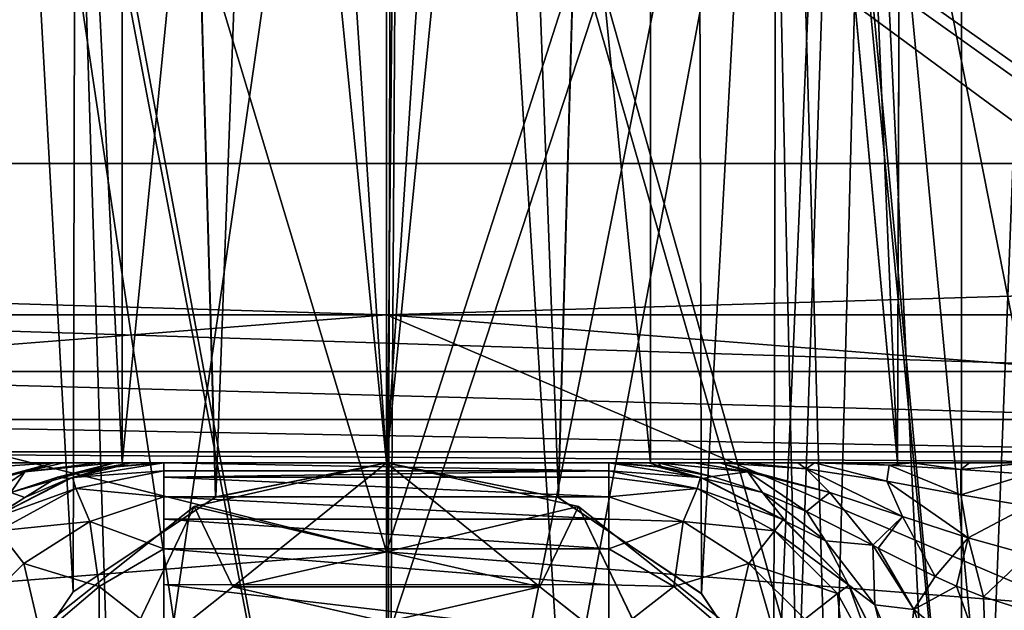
# Model space of a CAD drawing. Header units: millimetres. Extents: x -147 to 148, y -145 to 204.
# Tile 478 of 571: x 88.76 to 92.08, y 14.5 to 16.5. Entities that reach past the tile are written whole.
import ezdxf

# ---------------------------------------------------------------- set-up
doc = ezdxf.new("R2010")
doc.units = ezdxf.units.MM
doc.header["$LTSCALE"] = 26.699852
for name, color, linetype in [('1303', 7, 'CONTINUOUS'), ('1304', 7, 'CONTINUOUS'), ('1305', 7, 'CONTINUOUS'), ('1311', 7, 'CONTINUOUS'), ('1313', 7, 'CONTINUOUS'), ('1314', 7, 'CONTINUOUS'), ('1317', 7, 'CONTINUOUS'), ('1319', 7, 'CONTINUOUS'), ('1325', 7, 'CONTINUOUS'), ('1326', 7, 'CONTINUOUS'), ('1327', 7, 'CONTINUOUS'), ('1496', 7, 'CONTINUOUS'), ('1498', 7, 'CONTINUOUS'), ('1504', 7, 'CONTINUOUS'), ('1505', 7, 'CONTINUOUS'), ('1508', 7, 'CONTINUOUS'), ('1509', 7, 'CONTINUOUS'), ('1510', 7, 'CONTINUOUS'), ('1511', 7, 'CONTINUOUS'), ('1512', 7, 'CONTINUOUS'), ('1513', 7, 'CONTINUOUS'), ('1514', 7, 'CONTINUOUS'), ('1515', 7, 'CONTINUOUS'), ('1905', 7, 'CONTINUOUS'), ('1967', 7, 'CONTINUOUS'), ('1969', 7, 'CONTINUOUS'), ('1985', 7, 'CONTINUOUS'), ('1987', 7, 'CONTINUOUS'), ('1995', 7, 'CONTINUOUS'), ('1996', 7, 'CONTINUOUS'), ('1997', 7, 'CONTINUOUS'), ('1998', 7, 'CONTINUOUS'), ('1999', 7, 'CONTINUOUS'), ('2006', 7, 'CONTINUOUS'), ('743', 7, 'CONTINUOUS'), ('745', 7, 'CONTINUOUS'), ('899', 7, 'CONTINUOUS'), ('900', 7, 'CONTINUOUS')]:
    doc.layers.add(name, color=color, linetype=linetype)

msp = doc.modelspace()

# ---------------------------------------------------------------- linework, layer by layer
at = {"layer": '1303', "color": 7, "linetype": 'CONTINUOUS', "true_color": 0xd8d8d8}
for points in [[(87, 15, 79.4), (93, 15, 79.4), (90.891, 15, 80.5154), (87, 15, 79.4)], [(88.2762, 15, 80.8541), (87, 15, 79.4), (89.109, 15, 80.5154), (88.2762, 15, 80.8541)], [(89.109, 15, 80.5154), (87, 15, 79.4), (90, 15, 80.4), (89.109, 15, 80.5154)], [(90, 15, 80.4), (87, 15, 79.4), (90.891, 15, 80.5154), (90, 15, 80.4)], [(88.2762, 15, 86.9459), (89.109, 15, 87.2846), (88.1707, 15, 86.9494), (88.2762, 15, 86.9459)], [(88.1707, 15, 86.9494), (89.109, 15, 87.2846), (88.3538, 15, 87.0194), (88.1707, 15, 86.9494)], [(88.3538, 15, 87.0194), (89.109, 15, 87.2846), (88.5422, 15, 87.1262), (88.3538, 15, 87.0194)], [(88.5422, 15, 87.1262), (89.109, 15, 87.2846), (88.5593, 15, 87.1379), (88.5422, 15, 87.1262)], [(88.5593, 15, 87.1379), (89.109, 15, 87.2846), (88.7296, 15, 87.2722), (88.5593, 15, 87.1379)], [(89.109, 15, 87.2846), (90, 15, 87.4), (88.7296, 15, 87.2722), (89.109, 15, 87.2846)], [(88.7296, 15, 87.2722), (90, 15, 87.4), (88.8772, 15, 87.4185), (88.7296, 15, 87.2722)], [(88.8772, 15, 87.4185), (90, 15, 87.4), (91.124, 15, 87.4173), (88.8772, 15, 87.4185)], [(88.9114, 15, 87.4563), (88.8772, 15, 87.4185), (91.0381, 15, 87.5149), (88.9114, 15, 87.4563)], [(91.0381, 15, 87.5149), (88.8772, 15, 87.4185), (91.124, 15, 87.4173), (91.0381, 15, 87.5149)], [(89.0281, 15, 87.5974), (88.9114, 15, 87.4563), (91.0381, 15, 87.5149), (89.0281, 15, 87.5974)], [(89.0834, 15, 87.6691), (89.0281, 15, 87.5974), (90.9159, 15, 87.6704), (89.0834, 15, 87.6691)], [(90.9159, 15, 87.6704), (89.0281, 15, 87.5974), (91.0381, 15, 87.5149), (90.9159, 15, 87.6704)], [(89.141, 15, 87.746), (89.0834, 15, 87.6691), (90.8842, 15, 87.712), (89.141, 15, 87.746)], [(90.8842, 15, 87.712), (89.0834, 15, 87.6691), (90.9159, 15, 87.6704), (90.8842, 15, 87.712)], [(89.25, 15, 87.9), (89.141, 15, 87.746), (90.75, 15, 87.9), (89.25, 15, 87.9)], [(90.75, 15, 87.9), (89.141, 15, 87.746), (90.8842, 15, 87.712), (90.75, 15, 87.9)], [(89.25, 15, 90.4), (89.25, 15, 87.9), (90.75, 15, 90.4), (89.25, 15, 90.4)], [(90.75, 15, 90.4), (89.25, 15, 87.9), (90.75, 15, 87.9), (90.75, 15, 90.4)], [(90, 15, 87.4), (90.891, 15, 87.2846), (91.2068, 15, 87.3318), (90, 15, 87.4)], [(91.124, 15, 87.4173), (90, 15, 87.4), (91.2068, 15, 87.3318), (91.124, 15, 87.4173)], [(90.891, 15, 80.5154), (93, 15, 79.4), (91.7238, 15, 80.8541), (90.891, 15, 80.5154)], [(90.891, 15, 87.2846), (91.7238, 15, 86.9459), (91.3873, 15, 87.1763), (90.891, 15, 87.2846)], [(91.2068, 15, 87.3318), (90.891, 15, 87.2846), (91.3873, 15, 87.1763), (91.2068, 15, 87.3318)], [(91.3873, 15, 87.1763), (91.7238, 15, 86.9459), (91.4434, 15, 87.136), (91.3873, 15, 87.1763)], [(91.4434, 15, 87.136), (91.7238, 15, 86.9459), (91.5777, 15, 87.0541), (91.4434, 15, 87.136)], [(91.5777, 15, 87.0541), (91.7238, 15, 86.9459), (91.7726, 15, 86.9675), (91.5777, 15, 87.0541)], [(91.7238, 15, 80.8541), (93, 15, 79.4), (92.4427, 15, 81.3935), (91.7238, 15, 80.8541)], [(91.7238, 15, 86.9459), (92.4427, 15, 86.4065), (91.9665, 15, 86.9172), (91.7238, 15, 86.9459)], [(91.7726, 15, 86.9675), (91.7238, 15, 86.9459), (91.9665, 15, 86.9172), (91.7726, 15, 86.9675)], [(92.4427, 15, 86.4065), (92.1642, 15, 86.9), (91.9665, 15, 86.9172), (92.4427, 15, 86.4065)]]:
    msp.add_3dface(points, dxfattribs=at)
at = {"layer": '1304', "color": 7, "linetype": 'CONTINUOUS', "true_color": 0xd8d8d8}
for points in [[(90.75, 15, 90.4), (90.75, 15, 87.9), (90.9127, 14.9867, 87.9), (90.75, 15, 90.4)], [(91.059, 14.9511, 90.4), (90.75, 15, 90.4), (90.9127, 14.9867, 87.9), (91.059, 14.9511, 90.4)], [(91.0693, 14.9477, 87.9), (91.059, 14.9511, 90.4), (90.9127, 14.9867, 87.9), (91.0693, 14.9477, 87.9)], [(91.3378, 14.809, 90.4), (91.059, 14.9511, 90.4), (91.0693, 14.9477, 87.9), (91.3378, 14.809, 90.4)], [(91.3465, 14.8026, 87.9), (91.3378, 14.809, 90.4), (91.0693, 14.9477, 87.9), (91.3465, 14.8026, 87.9)], [(91.559, 14.5878, 90.4), (91.3378, 14.809, 90.4), (91.5582, 14.5889, 87.9), (91.559, 14.5878, 90.4)], [(91.5582, 14.5889, 87.9), (91.3378, 14.809, 90.4), (91.3465, 14.8026, 87.9), (91.5582, 14.5889, 87.9)], [(91.6979, 14.3186, 87.9), (91.559, 14.5878, 90.4), (91.5582, 14.5889, 87.9), (91.6979, 14.3186, 87.9)], [(91.7011, 14.309, 90.4), (91.559, 14.5878, 90.4), (91.6979, 14.3186, 87.9), (91.7011, 14.309, 90.4)]]:
    msp.add_3dface(points, dxfattribs=at)
at = {"layer": '1305', "color": 7, "linetype": 'CONTINUOUS', "true_color": 0xd8d8d8}
for points in [[(89.0887, 14.9869, 87.9), (88.941, 14.9511, 90.4), (88.9308, 14.9477, 87.9), (89.0887, 14.9869, 87.9)], [(89.25, 15, 87.9), (89.25, 15, 90.4), (88.941, 14.9511, 90.4), (89.25, 15, 87.9)], [(89.25, 15, 87.9), (88.941, 14.9511, 90.4), (89.0887, 14.9869, 87.9), (89.25, 15, 87.9)], [(88.941, 14.9511, 90.4), (88.6622, 14.809, 90.4), (88.9308, 14.9477, 87.9), (88.941, 14.9511, 90.4)], [(88.9308, 14.9477, 87.9), (88.6622, 14.809, 90.4), (88.7813, 14.8834, 87.9), (88.9308, 14.9477, 87.9)], [(88.7813, 14.8834, 87.9), (88.6622, 14.809, 90.4), (88.6455, 14.7966, 87.9), (88.7813, 14.8834, 87.9)]]:
    msp.add_3dface(points, dxfattribs=at)
at = {"layer": '1311', "color": 7, "linetype": 'CONTINUOUS', "true_color": 0xd8d8d8}
for points in [[(87, 15.5, 78.9), (93, 15.5, 78.9), (93, 15.3087, 78.9381), (87, 15.5, 78.9)], [(87, 15.5, 78.9), (93, 15.3087, 78.9381), (87, 15.3087, 78.9381), (87, 15.5, 78.9)], [(93, 15.3087, 78.9381), (93, 15.1463, 79.0466), (87, 15.3087, 78.9381), (93, 15.3087, 78.9381)], [(87, 15.3087, 78.9381), (93, 15.1463, 79.0466), (87, 15.1463, 79.0466), (87, 15.3087, 78.9381)], [(93, 15.1463, 79.0466), (93, 15.0379, 79.209), (87, 15.1463, 79.0466), (93, 15.1463, 79.0466)], [(87, 15.1463, 79.0466), (93, 15.0379, 79.209), (87, 15.0379, 79.209), (87, 15.1463, 79.0466)], [(93, 15, 79.4), (87, 15, 79.4), (87, 15.0379, 79.209), (93, 15, 79.4)], [(93, 15.0379, 79.209), (93, 15, 79.4), (87, 15.0379, 79.209), (93, 15.0379, 79.209)]]:
    msp.add_3dface(points, dxfattribs=at)
at = {"layer": '1313', "color": 7, "linetype": 'CONTINUOUS', "true_color": 0xd8d8d8}
for points in [[(90.9127, 14.9867, 87.9), (90.75, 15, 87.9), (90.9263, 14.9882, 87.8381), (90.9127, 14.9867, 87.9)], [(91.0693, 14.9477, 87.9), (90.9127, 14.9867, 87.9), (90.9263, 14.9882, 87.8381), (91.0693, 14.9477, 87.9)], [(91.0987, 14.9546, 87.7736), (91.0693, 14.9477, 87.9), (90.9263, 14.9882, 87.8381), (91.0987, 14.9546, 87.7736)], [(91.2683, 14.9, 87.7074), (91.0693, 14.9477, 87.9), (91.0987, 14.9546, 87.7736), (91.2683, 14.9, 87.7074)], [(91.3465, 14.8026, 87.9), (91.0693, 14.9477, 87.9), (91.2683, 14.9, 87.7074), (91.3465, 14.8026, 87.9)], [(91.3465, 14.8026, 87.9), (91.2683, 14.9, 87.7074), (91.4809, 14.7369, 87.709), (91.3465, 14.8026, 87.9)], [(91.2683, 14.9, 87.7074), (91.4168, 14.8367, 87.6451), (91.4809, 14.7369, 87.709), (91.2683, 14.9, 87.7074)], [(91.4168, 14.8367, 87.6451), (91.6398, 14.7229, 87.5464), (91.4809, 14.7369, 87.709), (91.4168, 14.8367, 87.6451)], [(91.5582, 14.5889, 87.9), (91.3465, 14.8026, 87.9), (91.4809, 14.7369, 87.709), (91.5582, 14.5889, 87.9)], [(91.5582, 14.5889, 87.9), (91.4809, 14.7369, 87.709), (91.6474, 14.5214, 87.709), (91.5582, 14.5889, 87.9)], [(91.4809, 14.7369, 87.709), (91.6398, 14.7229, 87.5464), (91.6474, 14.5214, 87.709), (91.4809, 14.7369, 87.709)], [(91.6398, 14.7229, 87.5464), (91.6586, 14.713, 87.5381), (91.7785, 14.5061, 87.5466), (91.6398, 14.7229, 87.5464)], [(91.6398, 14.7229, 87.5464), (91.7785, 14.5061, 87.5466), (91.6474, 14.5214, 87.709), (91.6398, 14.7229, 87.5464)], [(91.6586, 14.713, 87.5381), (91.8507, 14.6166, 87.4605), (91.7785, 14.5061, 87.5466), (91.6586, 14.713, 87.5381)], [(91.8507, 14.6166, 87.4605), (91.9219, 14.5847, 87.4376), (91.7785, 14.5061, 87.5466), (91.8507, 14.6166, 87.4605)], [(91.6979, 14.3186, 87.9), (91.5582, 14.5889, 87.9), (91.6474, 14.5214, 87.709), (91.6979, 14.3186, 87.9)], [(91.9219, 14.5847, 87.4376), (92.0229, 14.3038, 87.4381), (91.7785, 14.5061, 87.5466), (91.9219, 14.5847, 87.4376)], [(91.9219, 14.5847, 87.4376), (92.0136, 14.5488, 87.4152), (92.0229, 14.3038, 87.4381), (91.9219, 14.5847, 87.4376)], [(92.0136, 14.5488, 87.4152), (92.1642, 14.5, 87.4), (92.0229, 14.3038, 87.4381), (92.0136, 14.5488, 87.4152)], [(91.6979, 14.3186, 87.9), (91.6474, 14.5214, 87.709), (91.7522, 14.27, 87.709), (91.6979, 14.3186, 87.9)], [(91.6474, 14.5214, 87.709), (91.7785, 14.5061, 87.5466), (91.7522, 14.27, 87.709), (91.6474, 14.5214, 87.709)], [(91.7785, 14.5061, 87.5466), (91.8665, 14.2598, 87.5466), (91.7522, 14.27, 87.709), (91.7785, 14.5061, 87.5466)], [(91.7785, 14.5061, 87.5466), (92.0229, 14.3038, 87.4381), (91.8665, 14.2598, 87.5466), (91.7785, 14.5061, 87.5466)]]:
    msp.add_3dface(points, dxfattribs=at)
at = {"layer": '1314', "color": 7, "linetype": 'CONTINUOUS', "true_color": 0xd8d8d8}
for points in [[(89.0632, 14.9868, 87.8341), (88.9308, 14.9477, 87.9), (88.8906, 14.9517, 87.7696), (89.0632, 14.9868, 87.8341)], [(89.0887, 14.9869, 87.9), (88.9308, 14.9477, 87.9), (89.0632, 14.9868, 87.8341), (89.0887, 14.9869, 87.9)], [(89.25, 15, 87.9), (89.0887, 14.9869, 87.9), (89.0632, 14.9868, 87.8341), (89.25, 15, 87.9)], [(88.8906, 14.9517, 87.7696), (88.7813, 14.8834, 87.9), (88.7331, 14.9005, 87.7079), (88.8906, 14.9517, 87.7696)], [(88.9308, 14.9477, 87.9), (88.7813, 14.8834, 87.9), (88.8906, 14.9517, 87.7696), (88.9308, 14.9477, 87.9)], [(88.7813, 14.8834, 87.9), (88.6455, 14.7966, 87.9), (88.7331, 14.9005, 87.7079), (88.7813, 14.8834, 87.9)]]:
    msp.add_3dface(points, dxfattribs=at)
at = {"layer": '1317', "color": 7, "linetype": 'CONTINUOUS', "true_color": 0xd8d8d8}
for points in [[(90.75, 15, 87.9), (90.8842, 15, 87.712), (90.9263, 14.9882, 87.8381), (90.75, 15, 87.9)], [(90.8842, 15, 87.712), (90.9159, 15, 87.6704), (90.9263, 14.9882, 87.8381), (90.8842, 15, 87.712)], [(90.9159, 15, 87.6704), (91.0381, 15, 87.5149), (91.2192, 14.9701, 87.5656), (90.9159, 15, 87.6704)], [(90.9159, 15, 87.6704), (91.0987, 14.9546, 87.7736), (90.9263, 14.9882, 87.8381), (90.9159, 15, 87.6704)], [(91.0987, 14.9546, 87.7736), (90.9159, 15, 87.6704), (91.2192, 14.9701, 87.5656), (91.0987, 14.9546, 87.7736)], [(91.0381, 15, 87.5149), (91.124, 15, 87.4173), (91.2192, 14.9701, 87.5656), (91.0381, 15, 87.5149)], [(91.124, 15, 87.4173), (91.2068, 15, 87.3318), (91.4155, 14.9803, 87.3308), (91.124, 15, 87.4173)], [(91.124, 15, 87.4173), (91.4948, 14.9, 87.4744), (91.2192, 14.9701, 87.5656), (91.124, 15, 87.4173)], [(91.4948, 14.9, 87.4744), (91.124, 15, 87.4173), (91.4155, 14.9803, 87.3308), (91.4948, 14.9, 87.4744)], [(91.2068, 15, 87.3318), (91.3873, 15, 87.1763), (91.4155, 14.9803, 87.3308), (91.2068, 15, 87.3318)], [(91.3873, 15, 87.1763), (91.4434, 15, 87.136), (91.4155, 14.9803, 87.3308), (91.3873, 15, 87.1763)], [(91.4434, 15, 87.136), (91.687, 14.9384, 87.2681), (91.4155, 14.9803, 87.3308), (91.4434, 15, 87.136)], [(91.7402, 14.8191, 87.4039), (91.4948, 14.9, 87.4744), (91.4155, 14.9803, 87.3308), (91.7402, 14.8191, 87.4039)], [(91.687, 14.9384, 87.2681), (91.7402, 14.8191, 87.4039), (91.4155, 14.9803, 87.3308), (91.687, 14.9384, 87.2681)], [(91.4434, 15, 87.136), (91.5777, 15, 87.0541), (91.6951, 14.993, 87.0888), (91.4434, 15, 87.136)], [(91.687, 14.9384, 87.2681), (91.4434, 15, 87.136), (91.6951, 14.993, 87.0888), (91.687, 14.9384, 87.2681)], [(91.5777, 15, 87.0541), (91.7726, 15, 86.9675), (91.6951, 14.993, 87.0888), (91.5777, 15, 87.0541)], [(91.9365, 14.893, 87.2403), (91.687, 14.9384, 87.2681), (91.6951, 14.993, 87.0888), (91.9365, 14.893, 87.2403)], [(91.7726, 15, 86.9675), (91.9367, 14.9783, 87.0717), (91.6951, 14.993, 87.0888), (91.7726, 15, 86.9675)], [(91.9367, 14.9783, 87.0717), (91.9365, 14.893, 87.2403), (91.6951, 14.993, 87.0888), (91.9367, 14.9783, 87.0717)], [(91.7726, 15, 86.9675), (91.9665, 15, 86.9172), (91.9367, 14.9783, 87.0717), (91.7726, 15, 86.9675)], [(92.1642, 14.9621, 87.091), (91.9365, 14.893, 87.2403), (91.9367, 14.9783, 87.0717), (92.1642, 14.9621, 87.091)], [(91.9665, 15, 86.9172), (92.1642, 15, 86.9), (91.9367, 14.9783, 87.0717), (91.9665, 15, 86.9172)], [(92.1642, 15, 86.9), (92.1642, 14.9621, 87.091), (91.9367, 14.9783, 87.0717), (92.1642, 15, 86.9)], [(91.2683, 14.9, 87.7074), (91.0987, 14.9546, 87.7736), (91.2192, 14.9701, 87.5656), (91.2683, 14.9, 87.7074)], [(91.4168, 14.8367, 87.6451), (91.2683, 14.9, 87.7074), (91.2192, 14.9701, 87.5656), (91.4168, 14.8367, 87.6451)], [(91.4948, 14.9, 87.4744), (91.4168, 14.8367, 87.6451), (91.2192, 14.9701, 87.5656), (91.4948, 14.9, 87.4744)], [(92.1642, 14.8537, 87.2534), (91.9365, 14.893, 87.2403), (92.1642, 14.9621, 87.091), (92.1642, 14.8537, 87.2534)], [(91.9615, 14.7472, 87.3636), (91.7402, 14.8191, 87.4039), (91.687, 14.9384, 87.2681), (91.9615, 14.7472, 87.3636)], [(91.9365, 14.893, 87.2403), (91.9615, 14.7472, 87.3636), (91.687, 14.9384, 87.2681), (91.9365, 14.893, 87.2403)], [(91.6398, 14.7229, 87.5464), (91.4168, 14.8367, 87.6451), (91.4948, 14.9, 87.4744), (91.6398, 14.7229, 87.5464)], [(91.7402, 14.8191, 87.4039), (91.6398, 14.7229, 87.5464), (91.4948, 14.9, 87.4744), (91.7402, 14.8191, 87.4039)], [(92.1642, 14.8537, 87.2534), (91.9615, 14.7472, 87.3636), (91.9365, 14.893, 87.2403), (92.1642, 14.8537, 87.2534)], [(92.1642, 14.6913, 87.3619), (91.9615, 14.7472, 87.3636), (92.1642, 14.8537, 87.2534), (92.1642, 14.6913, 87.3619)], [(91.6586, 14.713, 87.5381), (91.6398, 14.7229, 87.5464), (91.7402, 14.8191, 87.4039), (91.6586, 14.713, 87.5381)], [(91.8507, 14.6166, 87.4605), (91.6586, 14.713, 87.5381), (91.7402, 14.8191, 87.4039), (91.8507, 14.6166, 87.4605)], [(91.9615, 14.7472, 87.3636), (91.8507, 14.6166, 87.4605), (91.7402, 14.8191, 87.4039), (91.9615, 14.7472, 87.3636)], [(91.9219, 14.5847, 87.4376), (91.8507, 14.6166, 87.4605), (91.9615, 14.7472, 87.3636), (91.9219, 14.5847, 87.4376)], [(92.0136, 14.5488, 87.4152), (91.9219, 14.5847, 87.4376), (91.9615, 14.7472, 87.3636), (92.0136, 14.5488, 87.4152)], [(92.1642, 14.6913, 87.3619), (92.0136, 14.5488, 87.4152), (91.9615, 14.7472, 87.3636), (92.1642, 14.6913, 87.3619)], [(92.1642, 14.5, 87.4), (92.0136, 14.5488, 87.4152), (92.1642, 14.6913, 87.3619), (92.1642, 14.5, 87.4)]]:
    msp.add_3dface(points, dxfattribs=at)
at = {"layer": '1319', "color": 7, "linetype": 'CONTINUOUS', "true_color": 0xd8d8d8}
for points in [[(88.8772, 15, 87.4185), (88.7811, 14.9702, 87.5657), (88.5052, 14.9, 87.4744), (88.8772, 15, 87.4185)], [(88.8772, 15, 87.4185), (88.5052, 14.9, 87.4744), (88.5857, 14.9804, 87.3312), (88.8772, 15, 87.4185)], [(88.7296, 15, 87.2722), (88.8772, 15, 87.4185), (88.5857, 14.9804, 87.3312), (88.7296, 15, 87.2722)], [(89.0834, 15, 87.6691), (88.8906, 14.9517, 87.7696), (88.7331, 14.9005, 87.7079), (89.0834, 15, 87.6691)], [(89.0834, 15, 87.6691), (88.7331, 14.9005, 87.7079), (88.7811, 14.9702, 87.5657), (89.0834, 15, 87.6691)], [(88.8772, 15, 87.4185), (88.9114, 15, 87.4563), (88.7811, 14.9702, 87.5657), (88.8772, 15, 87.4185)], [(88.9114, 15, 87.4563), (89.0281, 15, 87.5974), (88.7811, 14.9702, 87.5657), (88.9114, 15, 87.4563)], [(89.0281, 15, 87.5974), (89.0834, 15, 87.6691), (88.7811, 14.9702, 87.5657), (89.0281, 15, 87.5974)], [(89.0834, 15, 87.6691), (89.141, 15, 87.746), (88.8906, 14.9517, 87.7696), (89.0834, 15, 87.6691)], [(89.141, 15, 87.746), (89.0632, 14.9868, 87.8341), (88.8906, 14.9517, 87.7696), (89.141, 15, 87.746)], [(89.141, 15, 87.746), (89.25, 15, 87.9), (89.0632, 14.9868, 87.8341), (89.141, 15, 87.746)], [(88.7811, 14.9702, 87.5657), (88.5943, 14.8418, 87.65), (88.5052, 14.9, 87.4744), (88.7811, 14.9702, 87.5657)], [(88.7331, 14.9005, 87.7079), (88.5943, 14.8418, 87.65), (88.7811, 14.9702, 87.5657), (88.7331, 14.9005, 87.7079)]]:
    msp.add_3dface(points, dxfattribs=at)
at = {"layer": '1325', "color": 7, "linetype": 'CONTINUOUS', "true_color": 0xd8d8d8}
for points in [[(88.941, 14.9511, 90.4), (89.25, 15, 90.4), (89.25, 14.974, 90.6266), (88.941, 14.9511, 90.4)], [(88.941, 14.9511, 90.4), (89.25, 14.974, 90.6266), (88.9525, 14.9133, 90.6782), (88.941, 14.9511, 90.4)], [(89.25, 14.974, 90.6266), (89.25, 14.8857, 90.8642), (88.9525, 14.9133, 90.6782), (89.25, 14.974, 90.6266)], [(89.25, 14.974, 90.6266), (89.25, 14.9521, 90.7058), (89.25, 14.8857, 90.8642), (89.25, 14.974, 90.6266)], [(88.6622, 14.809, 90.4), (88.941, 14.9511, 90.4), (88.9525, 14.9133, 90.6782), (88.6622, 14.809, 90.4)], [(88.6622, 14.809, 90.4), (88.9525, 14.9133, 90.6782), (88.6909, 14.7707, 90.7055), (88.6622, 14.809, 90.4)], [(88.9525, 14.9133, 90.6782), (88.9995, 14.8026, 90.9414), (88.6909, 14.7707, 90.7055), (88.9525, 14.9133, 90.6782)], [(89.25, 14.8857, 90.8642), (88.9995, 14.8026, 90.9414), (88.9525, 14.9133, 90.6782), (89.25, 14.8857, 90.8642)], [(89.25, 14.8857, 90.8642), (89.25, 14.7104, 91.1038), (88.9995, 14.8026, 90.9414), (89.25, 14.8857, 90.8642)], [(89.25, 14.8857, 90.8642), (89.25, 14.8106, 90.9855), (89.25, 14.7104, 91.1038), (89.25, 14.8857, 90.8642)], [(88.9995, 14.8026, 90.9414), (88.7774, 14.6611, 90.9828), (88.6909, 14.7707, 90.7055), (88.9995, 14.8026, 90.9414)], [(88.9995, 14.8026, 90.9414), (89.0311, 14.5835, 91.182), (88.7774, 14.6611, 90.9828), (88.9995, 14.8026, 90.9414)], [(89.25, 14.7104, 91.1038), (89.0311, 14.5835, 91.182), (88.9995, 14.8026, 90.9414), (89.25, 14.7104, 91.1038)], [(88.7774, 14.6611, 90.9828), (88.5889, 14.4726, 90.9828), (88.6909, 14.7707, 90.7055), (88.7774, 14.6611, 90.9828)], [(89.25, 14.7104, 91.1038), (89.25, 14.4119, 91.3112), (89.0311, 14.5835, 91.182), (89.25, 14.7104, 91.1038)], [(89.25, 14.7104, 91.1038), (89.25, 14.5895, 91.2078), (89.25, 14.4119, 91.3112), (89.25, 14.7104, 91.1038)], [(88.7774, 14.6611, 90.9828), (88.8347, 14.4153, 91.2094), (88.5889, 14.4726, 90.9828), (88.7774, 14.6611, 90.9828)], [(89.0311, 14.5835, 91.182), (88.8347, 14.4153, 91.2094), (88.7774, 14.6611, 90.9828), (89.0311, 14.5835, 91.182)], [(89.0311, 14.5835, 91.182), (89.0321, 14.2179, 91.3513), (88.8347, 14.4153, 91.2094), (89.0311, 14.5835, 91.182)], [(89.25, 14.4119, 91.3112), (89.0321, 14.2179, 91.3513), (89.0311, 14.5835, 91.182), (89.25, 14.4119, 91.3112)]]:
    msp.add_3dface(points, dxfattribs=at)
at = {"layer": '1326', "color": 7, "linetype": 'CONTINUOUS', "true_color": 0xd8d8d8}
for points in [[(89.25, 15, 90.4), (90.75, 15, 90.4), (90.75, 14.974, 90.6266), (89.25, 15, 90.4)], [(89.25, 15, 90.4), (90.75, 14.974, 90.6266), (89.25, 14.974, 90.6266), (89.25, 15, 90.4)], [(90.75, 14.974, 90.6266), (90.75, 14.9521, 90.7058), (89.25, 14.9521, 90.7058), (90.75, 14.974, 90.6266)], [(89.25, 14.974, 90.6266), (90.75, 14.974, 90.6266), (89.25, 14.9521, 90.7058), (89.25, 14.974, 90.6266)], [(90.75, 14.9521, 90.7058), (90.75, 14.8857, 90.8642), (89.25, 14.9521, 90.7058), (90.75, 14.9521, 90.7058)], [(89.25, 14.9521, 90.7058), (90.75, 14.8857, 90.8642), (89.25, 14.8857, 90.8642), (89.25, 14.9521, 90.7058)], [(90.75, 14.8857, 90.8642), (90.75, 14.8106, 90.9856), (89.25, 14.8857, 90.8642), (90.75, 14.8857, 90.8642)], [(89.25, 14.8857, 90.8642), (90.75, 14.8106, 90.9856), (89.25, 14.8106, 90.9855), (89.25, 14.8857, 90.8642)], [(90.75, 14.8106, 90.9856), (90.75, 14.7104, 91.1038), (89.25, 14.8106, 90.9855), (90.75, 14.8106, 90.9856)], [(89.25, 14.8106, 90.9855), (90.75, 14.7104, 91.1038), (89.25, 14.7104, 91.1038), (89.25, 14.8106, 90.9855)], [(90.75, 14.7104, 91.1038), (90.75, 14.5894, 91.2078), (89.25, 14.7104, 91.1038), (90.75, 14.7104, 91.1038)], [(89.25, 14.7104, 91.1038), (90.75, 14.5894, 91.2078), (89.25, 14.5895, 91.2078), (89.25, 14.7104, 91.1038)], [(90.75, 14.5894, 91.2078), (90.75, 14.4119, 91.3112), (89.25, 14.5895, 91.2078), (90.75, 14.5894, 91.2078)], [(89.25, 14.5895, 91.2078), (90.75, 14.4119, 91.3112), (89.25, 14.4119, 91.3112), (89.25, 14.5895, 91.2078)]]:
    msp.add_3dface(points, dxfattribs=at)
at = {"layer": '1327', "color": 7, "linetype": 'CONTINUOUS', "true_color": 0xd8d8d8}
for points in [[(90.75, 15, 90.4), (91.059, 14.9511, 90.4), (90.75, 14.974, 90.6266), (90.75, 15, 90.4)], [(91.059, 14.9511, 90.4), (91.0475, 14.9133, 90.6782), (90.75, 14.974, 90.6266), (91.059, 14.9511, 90.4)], [(90.75, 14.974, 90.6266), (91.0475, 14.9133, 90.6782), (90.75, 14.9521, 90.7058), (90.75, 14.974, 90.6266)], [(91.0475, 14.9133, 90.6782), (90.75, 14.8857, 90.8642), (90.75, 14.9521, 90.7058), (91.0475, 14.9133, 90.6782)], [(91.059, 14.9511, 90.4), (91.3378, 14.809, 90.4), (91.0475, 14.9133, 90.6782), (91.059, 14.9511, 90.4)], [(91.0005, 14.8026, 90.9414), (90.75, 14.8857, 90.8642), (91.0475, 14.9133, 90.6782), (91.0005, 14.8026, 90.9414)], [(91.3091, 14.7707, 90.7055), (91.0005, 14.8026, 90.9414), (91.0475, 14.9133, 90.6782), (91.3091, 14.7707, 90.7055)], [(91.3378, 14.809, 90.4), (91.3091, 14.7707, 90.7055), (91.0475, 14.9133, 90.6782), (91.3378, 14.809, 90.4)], [(90.75, 14.8857, 90.8642), (91.0005, 14.8026, 90.9414), (90.75, 14.8106, 90.9856), (90.75, 14.8857, 90.8642)], [(91.0005, 14.8026, 90.9414), (90.75, 14.7104, 91.1038), (90.75, 14.8106, 90.9856), (91.0005, 14.8026, 90.9414)], [(91.3378, 14.809, 90.4), (91.559, 14.5878, 90.4), (91.3091, 14.7707, 90.7055), (91.3378, 14.809, 90.4)], [(90.9689, 14.5835, 91.182), (90.75, 14.7104, 91.1038), (91.0005, 14.8026, 90.9414), (90.9689, 14.5835, 91.182)], [(91.2226, 14.6611, 90.9828), (90.9689, 14.5835, 91.182), (91.0005, 14.8026, 90.9414), (91.2226, 14.6611, 90.9828)], [(91.2226, 14.6611, 90.9828), (91.0005, 14.8026, 90.9414), (91.3091, 14.7707, 90.7055), (91.2226, 14.6611, 90.9828)], [(91.5207, 14.5591, 90.7055), (91.2226, 14.6611, 90.9828), (91.3091, 14.7707, 90.7055), (91.5207, 14.5591, 90.7055)], [(91.559, 14.5878, 90.4), (91.5207, 14.5591, 90.7055), (91.3091, 14.7707, 90.7055), (91.559, 14.5878, 90.4)], [(90.75, 14.7104, 91.1038), (90.9689, 14.5835, 91.182), (90.75, 14.5894, 91.2078), (90.75, 14.7104, 91.1038)], [(91.1653, 14.4153, 91.2094), (90.9689, 14.5835, 91.182), (91.2226, 14.6611, 90.9828), (91.1653, 14.4153, 91.2094)], [(91.4111, 14.4726, 90.9828), (91.1653, 14.4153, 91.2094), (91.2226, 14.6611, 90.9828), (91.4111, 14.4726, 90.9828)], [(91.4111, 14.4726, 90.9828), (91.2226, 14.6611, 90.9828), (91.5207, 14.5591, 90.7055), (91.4111, 14.4726, 90.9828)], [(90.9689, 14.5835, 91.182), (90.75, 14.4119, 91.3112), (90.75, 14.5894, 91.2078), (90.9689, 14.5835, 91.182)], [(91.1653, 14.4153, 91.2094), (90.75, 14.4119, 91.3112), (90.9689, 14.5835, 91.182), (91.1653, 14.4153, 91.2094)], [(91.559, 14.5878, 90.4), (91.6633, 14.2975, 90.6782), (91.5207, 14.5591, 90.7055), (91.559, 14.5878, 90.4)], [(91.559, 14.5878, 90.4), (91.7011, 14.309, 90.4), (91.6633, 14.2975, 90.6782), (91.559, 14.5878, 90.4)], [(91.5526, 14.2505, 90.9414), (91.4111, 14.4726, 90.9828), (91.5207, 14.5591, 90.7055), (91.5526, 14.2505, 90.9414)], [(91.6633, 14.2975, 90.6782), (91.5526, 14.2505, 90.9414), (91.5207, 14.5591, 90.7055), (91.6633, 14.2975, 90.6782)]]:
    msp.add_3dface(points, dxfattribs=at)
at = {"layer": '1496', "color": 7, "linetype": 'CONTINUOUS', "true_color": 0xd8d8d8}
for points in [[(88.5, 13.506, 80.9606), (88.0603, 11.5, 81.2302), (88.9802, 30.5, 80.7615), (88.5, 13.506, 80.9606)], [(88.9802, 30.5, 80.7615), (88.0603, 11.5, 81.2302), (88.0603, 30.5, 81.2302), (88.9802, 30.5, 80.7615)], [(88.9802, 30.5, 87.0385), (88.0603, 30.5, 86.5698), (88.9435, 14.5648, 87.0263), (88.9802, 30.5, 87.0385)], [(88.9435, 14.5648, 87.0263), (88.0603, 30.5, 86.5698), (88.6187, 14.0848, 86.897), (88.9435, 14.5648, 87.0263)], [(88.6192, 14.086, 80.9028), (88.5, 13.506, 80.9606), (88.9802, 30.5, 80.7615), (88.6192, 14.086, 80.9028)], [(88.9442, 14.5654, 80.7735), (88.6192, 14.086, 80.9028), (88.9802, 30.5, 80.7615), (88.9442, 14.5654, 80.7735)], [(89.424, 14.885, 87.1493), (88.9802, 30.5, 87.0385), (88.9435, 14.5648, 87.0263), (89.424, 14.885, 87.1493)], [(89.4244, 14.8852, 80.6506), (88.9442, 14.5654, 80.7735), (88.9802, 30.5, 80.7615), (89.4244, 14.8852, 80.6506)], [(90, 30.5, 80.6), (89.4244, 14.8852, 80.6506), (88.9802, 30.5, 80.7615), (90, 30.5, 80.6)], [(90, 30.5, 87.2), (88.9802, 30.5, 87.0385), (90, 15, 87.2), (90, 30.5, 87.2)], [(90, 15, 87.2), (88.9802, 30.5, 87.0385), (89.424, 14.885, 87.1493), (90, 15, 87.2)], [(90, 15, 80.6), (89.4244, 14.8852, 80.6506), (90, 30.5, 80.6), (90, 15, 80.6)]]:
    msp.add_3dface(points, dxfattribs=at)
at = {"layer": '1498', "color": 7, "linetype": 'CONTINUOUS', "true_color": 0xd8d8d8}
for points in [[(90, 15, 80.6), (90, 30.5, 80.6), (91.0198, 30.5, 80.7615), (90, 15, 80.6)], [(90, 15, 80.6), (91.0198, 30.5, 80.7615), (90.5797, 14.8835, 80.6513), (90, 15, 80.6)], [(90, 30.5, 87.2), (90, 15, 87.2), (90.58, 14.8833, 87.1486), (90, 30.5, 87.2)], [(90, 30.5, 87.2), (90.58, 14.8833, 87.1486), (91.0198, 30.5, 87.0385), (90, 30.5, 87.2)], [(90.5797, 14.8835, 80.6513), (91.0198, 30.5, 80.7615), (91.062, 14.5593, 80.7756), (90.5797, 14.8835, 80.6513)], [(90.58, 14.8833, 87.1486), (91.0624, 14.5589, 87.0243), (91.0198, 30.5, 87.0385), (90.58, 14.8833, 87.1486)], [(91.5, 13.494, 86.8394), (91.9397, 11.5, 86.5698), (91.0198, 30.5, 87.0385), (91.5, 13.494, 86.8394)], [(91.0198, 30.5, 87.0385), (91.9397, 11.5, 86.5698), (91.9397, 30.5, 86.5698), (91.0198, 30.5, 87.0385)], [(91.3857, 14.0744, 86.895), (91.5, 13.494, 86.8394), (91.0198, 30.5, 87.0385), (91.3857, 14.0744, 86.895)], [(91.0624, 14.5589, 87.0243), (91.3857, 14.0744, 86.895), (91.0198, 30.5, 87.0385), (91.0624, 14.5589, 87.0243)], [(91.0198, 30.5, 80.7615), (91.9397, 30.5, 81.2302), (91.062, 14.5593, 80.7756), (91.0198, 30.5, 80.7615)], [(91.062, 14.5593, 80.7756), (91.9397, 30.5, 81.2302), (91.3854, 14.0751, 80.9049), (91.062, 14.5593, 80.7756)], [(91.3854, 14.0751, 80.9049), (91.9397, 30.5, 81.2302), (91.5, 13.4951, 80.9606), (91.3854, 14.0751, 80.9049)], [(91.9397, 30.5, 81.2302), (91.9397, 11.5, 81.2302), (91.5, 13.4951, 80.9606), (91.9397, 30.5, 81.2302)], [(92.6698, 11.5, 81.9603), (91.9397, 11.5, 81.2302), (92.6698, 30.5, 81.9603), (92.6698, 11.5, 81.9603)], [(92.6698, 30.5, 81.9603), (91.9397, 11.5, 81.2302), (91.9397, 30.5, 81.2302), (92.6698, 30.5, 81.9603)], [(91.9397, 11.5, 86.5698), (92.6698, 11.5, 85.8397), (91.9397, 30.5, 86.5698), (91.9397, 11.5, 86.5698)], [(91.9397, 30.5, 86.5698), (92.6698, 11.5, 85.8397), (92.6698, 30.5, 85.8397), (91.9397, 30.5, 86.5698)]]:
    msp.add_3dface(points, dxfattribs=at)
at = {"layer": '1504', "color": 7, "linetype": 'CONTINUOUS', "true_color": 0xd8d8d8}
for points in [[(89.4244, 14.8852, 80.6506), (90, 15, 80.6), (89.424, 14.885, 87.1493), (89.4244, 14.8852, 80.6506)], [(90, 15, 80.6), (90, 15, 87.2), (89.424, 14.885, 87.1493), (90, 15, 80.6)], [(88.9442, 14.5654, 80.7735), (89.424, 14.885, 87.1493), (88.9435, 14.5648, 87.0263), (88.9442, 14.5654, 80.7735)], [(88.9442, 14.5654, 80.7735), (89.4244, 14.8852, 80.6506), (89.424, 14.885, 87.1493), (88.9442, 14.5654, 80.7735)], [(88.6192, 14.086, 80.9028), (88.9435, 14.5648, 87.0263), (88.6187, 14.0848, 86.897), (88.6192, 14.086, 80.9028)], [(88.6192, 14.086, 80.9028), (88.9442, 14.5654, 80.7735), (88.9435, 14.5648, 87.0263), (88.6192, 14.086, 80.9028)]]:
    msp.add_3dface(points, dxfattribs=at)
at = {"layer": '1505', "color": 7, "linetype": 'CONTINUOUS', "true_color": 0xd8d8d8}
for points in [[(90, 15, 87.2), (90, 15, 80.6), (90.5797, 14.8835, 80.6513), (90, 15, 87.2)], [(90.58, 14.8833, 87.1486), (90, 15, 87.2), (90.5797, 14.8835, 80.6513), (90.58, 14.8833, 87.1486)], [(90.58, 14.8833, 87.1486), (90.5797, 14.8835, 80.6513), (91.062, 14.5593, 80.7756), (90.58, 14.8833, 87.1486)], [(91.0624, 14.5589, 87.0243), (90.58, 14.8833, 87.1486), (91.062, 14.5593, 80.7756), (91.0624, 14.5589, 87.0243)], [(91.0624, 14.5589, 87.0243), (91.062, 14.5593, 80.7756), (91.3854, 14.0751, 80.9049), (91.0624, 14.5589, 87.0243)], [(91.3857, 14.0744, 86.895), (91.0624, 14.5589, 87.0243), (91.3854, 14.0751, 80.9049), (91.3857, 14.0744, 86.895)]]:
    msp.add_3dface(points, dxfattribs=at)
at = {"layer": '1508', "linetype": 'CONTINUOUS'}
for points in [[(89.4822, 14.5825, 69.9), (90, 14.7, 69.9), (90.5178, 14.5825, 69.9), (89.4822, 14.5825, 69.9)], [(89.0628, 14.2494, 69.9), (89.4822, 14.5825, 69.9), (90.9372, 14.2494, 69.9), (89.0628, 14.2494, 69.9)], [(90.9372, 14.2494, 69.9), (89.4822, 14.5825, 69.9), (90.5178, 14.5825, 69.9), (90.9372, 14.2494, 69.9)]]:
    msp.add_3dface(points, dxfattribs=at)
at = {"layer": '1509', "linetype": 'CONTINUOUS'}
for points in [[(90, 15, 90.1), (90, 15, 70.2), (89.3522, 14.8529, 70.2), (90, 15, 90.1)], [(89.3523, 14.8529, 90.1), (90, 15, 90.1), (89.3522, 14.8529, 70.2), (89.3523, 14.8529, 90.1)], [(88.8284, 14.4367, 70.2), (88.8285, 14.4368, 90.1), (89.3522, 14.8529, 70.2), (88.8284, 14.4367, 70.2)], [(88.8285, 14.4368, 90.1), (89.3523, 14.8529, 90.1), (89.3522, 14.8529, 70.2), (88.8285, 14.4368, 90.1)]]:
    msp.add_3dface(points, dxfattribs=at)
at = {"layer": '1510', "linetype": 'CONTINUOUS'}
for points in [[(90.5178, 14.5825, 90.4), (90, 14.7, 90.4), (89.4822, 14.5825, 90.4), (90.5178, 14.5825, 90.4)], [(90.9371, 14.2494, 90.4), (90.5178, 14.5825, 90.4), (89.0629, 14.2495, 90.4), (90.9371, 14.2494, 90.4)], [(89.0629, 14.2495, 90.4), (90.5178, 14.5825, 90.4), (89.4822, 14.5825, 90.4), (89.0629, 14.2495, 90.4)]]:
    msp.add_3dface(points, dxfattribs=at)
at = {"layer": '1511', "linetype": 'CONTINUOUS'}
for points in [[(90, 15, 70.2), (90, 15, 90.1), (90.6479, 14.8529, 90.1), (90, 15, 70.2)], [(90, 15, 70.2), (90.6479, 14.8529, 90.1), (90.6478, 14.8529, 70.2), (90, 15, 70.2)], [(90.6478, 14.8529, 70.2), (90.6479, 14.8529, 90.1), (91.1716, 14.4367, 70.2), (90.6478, 14.8529, 70.2)], [(90.6479, 14.8529, 90.1), (91.1717, 14.4366, 90.1), (91.1716, 14.4367, 70.2), (90.6479, 14.8529, 90.1)]]:
    msp.add_3dface(points, dxfattribs=at)
at = {"layer": '1512', "linetype": 'CONTINUOUS'}
for points in [[(90, 14.7, 69.9), (90, 15, 70.2), (90.6478, 14.8529, 70.2), (90, 14.7, 69.9)], [(90.5178, 14.5825, 69.9), (90, 14.7, 69.9), (90.6478, 14.8529, 70.2), (90.5178, 14.5825, 69.9)], [(90.9372, 14.2494, 69.9), (90.5178, 14.5825, 69.9), (90.6478, 14.8529, 70.2), (90.9372, 14.2494, 69.9)], [(90.9372, 14.2494, 69.9), (90.6478, 14.8529, 70.2), (91.1716, 14.4367, 70.2), (90.9372, 14.2494, 69.9)]]:
    msp.add_3dface(points, dxfattribs=at)
at = {"layer": '1513', "linetype": 'CONTINUOUS'}
for points in [[(89.3522, 14.8529, 70.2), (90, 15, 70.2), (89.4822, 14.5825, 69.9), (89.3522, 14.8529, 70.2)], [(90, 15, 70.2), (90, 14.7, 69.9), (89.4822, 14.5825, 69.9), (90, 15, 70.2)], [(88.8284, 14.4367, 70.2), (89.3522, 14.8529, 70.2), (89.0628, 14.2494, 69.9), (88.8284, 14.4367, 70.2)], [(89.3522, 14.8529, 70.2), (89.4822, 14.5825, 69.9), (89.0628, 14.2494, 69.9), (89.3522, 14.8529, 70.2)]]:
    msp.add_3dface(points, dxfattribs=at)
at = {"layer": '1514', "linetype": 'CONTINUOUS'}
for points in [[(90, 15, 90.1), (90, 14.7, 90.4), (90.5178, 14.5825, 90.4), (90, 15, 90.1)], [(90, 15, 90.1), (90.5178, 14.5825, 90.4), (90.6479, 14.8529, 90.1), (90, 15, 90.1)], [(90.5178, 14.5825, 90.4), (90.9371, 14.2494, 90.4), (90.6479, 14.8529, 90.1), (90.5178, 14.5825, 90.4)], [(90.9371, 14.2494, 90.4), (91.1717, 14.4366, 90.1), (90.6479, 14.8529, 90.1), (90.9371, 14.2494, 90.4)]]:
    msp.add_3dface(points, dxfattribs=at)
at = {"layer": '1515', "linetype": 'CONTINUOUS'}
for points in [[(90, 15, 90.1), (89.3523, 14.8529, 90.1), (90, 14.7, 90.4), (90, 15, 90.1)], [(89.3523, 14.8529, 90.1), (88.8285, 14.4368, 90.1), (89.0629, 14.2495, 90.4), (89.3523, 14.8529, 90.1)], [(89.3523, 14.8529, 90.1), (89.0629, 14.2495, 90.4), (89.4822, 14.5825, 90.4), (89.3523, 14.8529, 90.1)], [(90, 14.7, 90.4), (89.3523, 14.8529, 90.1), (89.4822, 14.5825, 90.4), (90, 14.7, 90.4)]]:
    msp.add_3dface(points, dxfattribs=at)
at = {"layer": '1905', "color": 7, "linetype": 'CONTINUOUS', "true_color": 0xd8d8d8}
for points in [[(23.6432, 14.0429, 25.9), (21.8625, 16.6818, 25.9), (145.5, 45.5, 25.9), (23.6432, 14.0429, 25.9)], [(25.1061, 11.2212, 25.9), (23.6432, 14.0429, 25.9), (145.5, 45.5, 25.9), (25.1061, 11.2212, 25.9)], [(25.1061, 11.2212, 25.9), (145.5, 45.5, 25.9), (82.2579, 25.8661, 25.9), (25.1061, 11.2212, 25.9)]]:
    msp.add_3dface(points, dxfattribs=at)
at = {"layer": '1967', "color": 7, "linetype": 'CONTINUOUS', "true_color": 0xd8d8d8}
for points in [[(86.3052, 18.7647, 29.4987), (88.9083, 19.0945, 29.493), (87.0885, 11.4349, 29.6267), (86.3052, 18.7647, 29.4987)], [(87.0885, 11.4349, 29.6267), (88.9083, 19.0945, 29.493), (88.1058, 11.647, 29.623), (87.0885, 11.4349, 29.6267)], [(88.1058, 11.647, 29.623), (88.9083, 19.0945, 29.493), (89.1378, 11.7682, 29.6208), (88.1058, 11.647, 29.623)], [(88.9083, 19.0945, 29.493), (91.5311, 19.0642, 29.4935), (89.1378, 11.7682, 29.6208), (88.9083, 19.0945, 29.493)], [(89.1378, 11.7682, 29.6208), (91.5311, 19.0642, 29.4935), (90.1764, 11.7987, 29.6203), (89.1378, 11.7682, 29.6208)], [(90.1764, 11.7987, 29.6203), (91.5311, 19.0642, 29.4935), (91.2137, 11.7372, 29.6214), (90.1764, 11.7987, 29.6203)], [(91.2137, 11.7372, 29.6214), (91.5311, 19.0642, 29.4935), (92.2416, 11.5851, 29.624), (91.2137, 11.7372, 29.6214)], [(91.5311, 19.0642, 29.4935), (94.1273, 18.6744, 29.5003), (92.2416, 11.5851, 29.624), (91.5311, 19.0642, 29.4935)]]:
    msp.add_3dface(points, dxfattribs=at)
at = {"layer": '1969', "color": 7, "linetype": 'CONTINUOUS', "true_color": 0xd8d8d8}
for points in [[(90.018, 19.1257, 33.7982), (88.6511, 19.0782, 33.7974), (90, 12, 33.6739), (90.018, 19.1257, 33.7982)], [(92.0836, 11.8177, 33.6707), (90.018, 19.1257, 33.7982), (90, 12, 33.6739), (92.0836, 11.8177, 33.6707)], [(91.3886, 19.0752, 33.7974), (90.018, 19.1257, 33.7982), (92.0836, 11.8177, 33.6707), (91.3886, 19.0752, 33.7974)], [(90, 12, 33.6739), (88.6511, 19.0782, 33.7974), (87.9164, 11.8177, 33.6707), (90, 12, 33.6739)], [(92.745, 18.9276, 33.7948), (91.3886, 19.0752, 33.7974), (92.0836, 11.8177, 33.6707), (92.745, 18.9276, 33.7948)], [(94.1039, 11.2764, 33.6612), (92.745, 18.9276, 33.7948), (92.0836, 11.8177, 33.6707), (94.1039, 11.2764, 33.6612)]]:
    msp.add_3dface(points, dxfattribs=at)
at = {"layer": '1985', "color": 7, "linetype": 'CONTINUOUS', "true_color": 0xd8d8d8}
for points in [[(88.6828, 19.0801, 39.0311), (90.0444, 19.1258, 39.0303), (90, 12, 39.1546), (88.6828, 19.0801, 39.0311)], [(90.0444, 19.1258, 39.0303), (91.4051, 19.0738, 39.0312), (90, 12, 39.1546), (90.0444, 19.1258, 39.0303)], [(87.9164, 11.8177, 39.1578), (88.6828, 19.0801, 39.0311), (90, 12, 39.1546), (87.9164, 11.8177, 39.1578)], [(90, 12, 39.1546), (91.4051, 19.0738, 39.0312), (92.0836, 11.8177, 39.1578), (90, 12, 39.1546)], [(91.4051, 19.0738, 39.0312), (92.7593, 18.9254, 39.0338), (92.0836, 11.8177, 39.1578), (91.4051, 19.0738, 39.0312)]]:
    msp.add_3dface(points, dxfattribs=at)
at = {"layer": '1987', "color": 7, "linetype": 'CONTINUOUS', "true_color": 0xd8d8d8}
for points in [[(89.9556, 19.126, 43.2378), (88.5949, 19.074, 43.2369), (89.2834, 14.4678, 43.1565), (89.9556, 19.126, 43.2378)], [(91.306, 14.4276, 43.1558), (89.9556, 19.126, 43.2378), (89.2834, 14.4678, 43.1565), (91.306, 14.4276, 43.1558)], [(91.3173, 19.0803, 43.237), (89.9556, 19.126, 43.2378), (91.306, 14.4276, 43.1558), (91.3173, 19.0803, 43.237)], [(89.2834, 14.4678, 43.1565), (88.5949, 19.074, 43.2369), (87.2931, 14.2265, 43.1523), (89.2834, 14.4678, 43.1565)], [(93.234, 14.1166, 43.1503), (91.3173, 19.0803, 43.237), (91.306, 14.4276, 43.1558), (93.234, 14.1166, 43.1503)], [(92.6745, 18.9378, 43.2345), (91.3173, 19.0803, 43.237), (93.234, 14.1166, 43.1503), (92.6745, 18.9378, 43.2345)]]:
    msp.add_3dface(points, dxfattribs=at)
at = {"layer": '1995', "color": 7, "linetype": 'CONTINUOUS', "true_color": 0xd8d8d8}
for points in [[(88.6828, 19.0801, 47.4873), (90.0444, 19.1258, 47.4865), (90, 14.7, 47.5638), (88.6828, 19.0801, 47.4873)], [(90.0444, 19.1258, 47.4865), (91.4051, 19.0738, 47.4874), (90, 14.7, 47.5638), (90.0444, 19.1258, 47.4865)], [(88.6828, 19.0801, 47.4873), (90, 14.7, 47.5638), (87.6997, 14.5189, 47.5669), (88.6828, 19.0801, 47.4873)], [(90, 14.7, 47.5638), (91.4051, 19.0738, 47.4874), (92.3003, 14.5189, 47.5669), (90, 14.7, 47.5638)], [(91.4051, 19.0738, 47.4874), (92.7593, 18.9254, 47.49), (92.3003, 14.5189, 47.5669), (91.4051, 19.0738, 47.4874)]]:
    msp.add_3dface(points, dxfattribs=at)
at = {"layer": '1996', "color": 7, "linetype": 'CONTINUOUS', "true_color": 0xd8d8d8}
for points in [[(90, 15.5, 52.9), (87.5747, 15.3091, 52.9), (90, 14.7, 52.1), (90, 15.5, 52.9)], [(90, 14.7, 52.1), (87.5747, 15.3091, 52.9), (87.7004, 14.519, 52.1), (90, 14.7, 52.1)]]:
    msp.add_3dface(points, dxfattribs=at)
at = {"layer": '1997', "color": 7, "linetype": 'CONTINUOUS', "true_color": 0xd8d8d8}
for points in [[(87.6997, 14.5189, 47.5669), (90, 14.7, 47.5638), (87.7004, 14.519, 52.1), (87.6997, 14.5189, 47.5669)], [(90, 14.7, 47.5638), (90, 14.7, 52.1), (87.7004, 14.519, 52.1), (90, 14.7, 47.5638)]]:
    msp.add_3dface(points, dxfattribs=at)
at = {"layer": '1998', "color": 7, "linetype": 'CONTINUOUS', "true_color": 0xd8d8d8}
for points in [[(92.4253, 15.3091, 52.9), (90, 15.5, 52.9), (92.2996, 14.519, 52.1), (92.4253, 15.3091, 52.9)], [(90, 15.5, 52.9), (90, 14.7, 52.1), (92.2996, 14.519, 52.1), (90, 15.5, 52.9)]]:
    msp.add_3dface(points, dxfattribs=at)
at = {"layer": '1999', "color": 7, "linetype": 'CONTINUOUS', "true_color": 0xd8d8d8}
for points in [[(90, 14.7, 47.5638), (92.3003, 14.5189, 47.5669), (90, 14.7, 52.1), (90, 14.7, 47.5638)], [(90, 14.7, 52.1), (92.3003, 14.5189, 47.5669), (92.2996, 14.519, 52.1), (90, 14.7, 52.1)]]:
    msp.add_3dface(points, dxfattribs=at)
at = {"layer": '2006', "color": 7, "linetype": 'CONTINUOUS', "true_color": 0xd8d8d8}
for points in [[(75.077, 18.0239, 52.9), (72.9347, 16.0104, 52.9), (104.923, 18.0239, 52.9), (75.077, 18.0239, 52.9)], [(104.923, 18.0239, 52.9), (72.9347, 16.0104, 52.9), (107.0653, 16.0104, 52.9), (104.923, 18.0239, 52.9)], [(107.0653, 16.0104, 52.9), (72.9347, 16.0104, 52.9), (90, 15.5, 52.9), (107.0653, 16.0104, 52.9)], [(90, 15.5, 52.9), (72.9347, 16.0104, 52.9), (87.5747, 15.3091, 52.9), (90, 15.5, 52.9)], [(107.0653, 16.0104, 52.9), (90, 15.5, 52.9), (92.4253, 15.3091, 52.9), (107.0653, 16.0104, 52.9)]]:
    msp.add_3dface(points, dxfattribs=at)
at = {"layer": '743', "color": 7, "linetype": 'CONTINUOUS', "true_color": 0xd8d8d8}
for points in [[(90, -23.5, 93.4), (90, 23.5, 93.4), (87.0535, 23.3145, 93.4), (90, -23.5, 93.4)], [(92.9464, 23.3145, 93.4), (90, 23.5, 93.4), (92.9465, -23.3145, 93.4), (92.9464, 23.3145, 93.4)], [(92.9465, -23.3145, 93.4), (90, 23.5, 93.4), (90, -23.5, 93.4), (92.9465, -23.3145, 93.4)], [(87.0536, -23.3145, 93.4), (90, -23.5, 93.4), (87.0535, 23.3145, 93.4), (87.0536, -23.3145, 93.4)]]:
    msp.add_3dface(points, dxfattribs=at)
at = {"layer": '745', "color": 7, "linetype": 'CONTINUOUS', "true_color": 0xd8d8d8}
for points in [[(93, 15.5, 78.9), (87, 15.5, 78.9), (85.5, 21.0238, 78.9), (93, 15.5, 78.9)], [(93.3069, 15.4517, 78.9), (93, 15.5, 78.9), (85.5, 21.0238, 78.9), (93.3069, 15.4517, 78.9)], [(93.5874, 15.3093, 78.9), (93.3069, 15.4517, 78.9), (85.5, 21.0238, 78.9), (93.5874, 15.3093, 78.9)], [(94.5, 21.0238, 78.9), (93.5874, 15.3093, 78.9), (85.5, 21.0238, 78.9), (94.5, 21.0238, 78.9)]]:
    msp.add_3dface(points, dxfattribs=at)
at = {"layer": '899', "color": 7, "linetype": 'CONTINUOUS', "true_color": 0xd8d8d8}
for points in [[(88.6612, 23.9626, 87.1338), (89.1068, 23.9834, 87.2832), (88.2762, 15, 86.9459), (88.6612, 23.9626, 87.1338)], [(89.1068, 23.9834, 87.2832), (89.109, 15, 87.2846), (88.2762, 15, 86.9459), (89.1068, 23.9834, 87.2832)], [(89.1068, 23.9834, 87.2832), (90, 24, 87.4), (89.109, 15, 87.2846), (89.1068, 23.9834, 87.2832)], [(90, 24, 87.4), (90, 15, 87.4), (89.109, 15, 87.2846), (90, 24, 87.4)], [(90, 24, 87.4), (90.8913, 23.9834, 87.2838), (90, 15, 87.4), (90, 24, 87.4)], [(90.8913, 23.9834, 87.2838), (90.891, 15, 87.2846), (90, 15, 87.4), (90.8913, 23.9834, 87.2838)], [(90.8913, 23.9834, 87.2838), (91.7238, 15, 86.9459), (90.891, 15, 87.2846), (90.8913, 23.9834, 87.2838)], [(90.8913, 23.9834, 87.2838), (91.751, 23.936, 86.9304), (91.7238, 15, 86.9459), (90.8913, 23.9834, 87.2838)], [(91.751, 23.936, 86.9304), (92.4427, 15, 86.4065), (91.7238, 15, 86.9459), (91.751, 23.936, 86.9304)], [(91.751, 23.936, 86.9304), (92.4747, 23.8721, 86.375), (92.4427, 15, 86.4065), (91.751, 23.936, 86.9304)]]:
    msp.add_3dface(points, dxfattribs=at)
at = {"layer": '900', "color": 7, "linetype": 'CONTINUOUS', "true_color": 0xd8d8d8}
for points in [[(89.1086, 23.9834, 80.5163), (88.6636, 23.9628, 80.6652), (89.109, 15, 80.5154), (89.1086, 23.9834, 80.5163)], [(90, 24, 80.4), (89.1086, 23.9834, 80.5163), (90, 15, 80.4), (90, 24, 80.4)], [(89.1086, 23.9834, 80.5163), (89.109, 15, 80.5154), (90, 15, 80.4), (89.1086, 23.9834, 80.5163)], [(90.8932, 23.9834, 80.5168), (90, 24, 80.4), (90.891, 15, 80.5154), (90.8932, 23.9834, 80.5168)], [(90, 24, 80.4), (90, 15, 80.4), (90.891, 15, 80.5154), (90, 24, 80.4)], [(90.8932, 23.9834, 80.5168), (90.891, 15, 80.5154), (91.7238, 15, 80.8541), (90.8932, 23.9834, 80.5168)], [(91.339, 23.9626, 80.6663), (90.8932, 23.9834, 80.5168), (91.7238, 15, 80.8541), (91.339, 23.9626, 80.6663)], [(88.6636, 23.9628, 80.6652), (88.2762, 15, 80.8541), (89.109, 15, 80.5154), (88.6636, 23.9628, 80.6652)], [(91.753, 23.9359, 80.8708), (91.339, 23.9626, 80.6663), (91.7238, 15, 80.8541), (91.753, 23.9359, 80.8708)], [(91.753, 23.9359, 80.8708), (91.7238, 15, 80.8541), (92.4427, 15, 81.3935), (91.753, 23.9359, 80.8708)], [(92.475, 23.872, 81.4253), (91.753, 23.9359, 80.8708), (92.4427, 15, 81.3935), (92.475, 23.872, 81.4253)]]:
    msp.add_3dface(points, dxfattribs=at)

doc.saveas('drawing.dxf')
